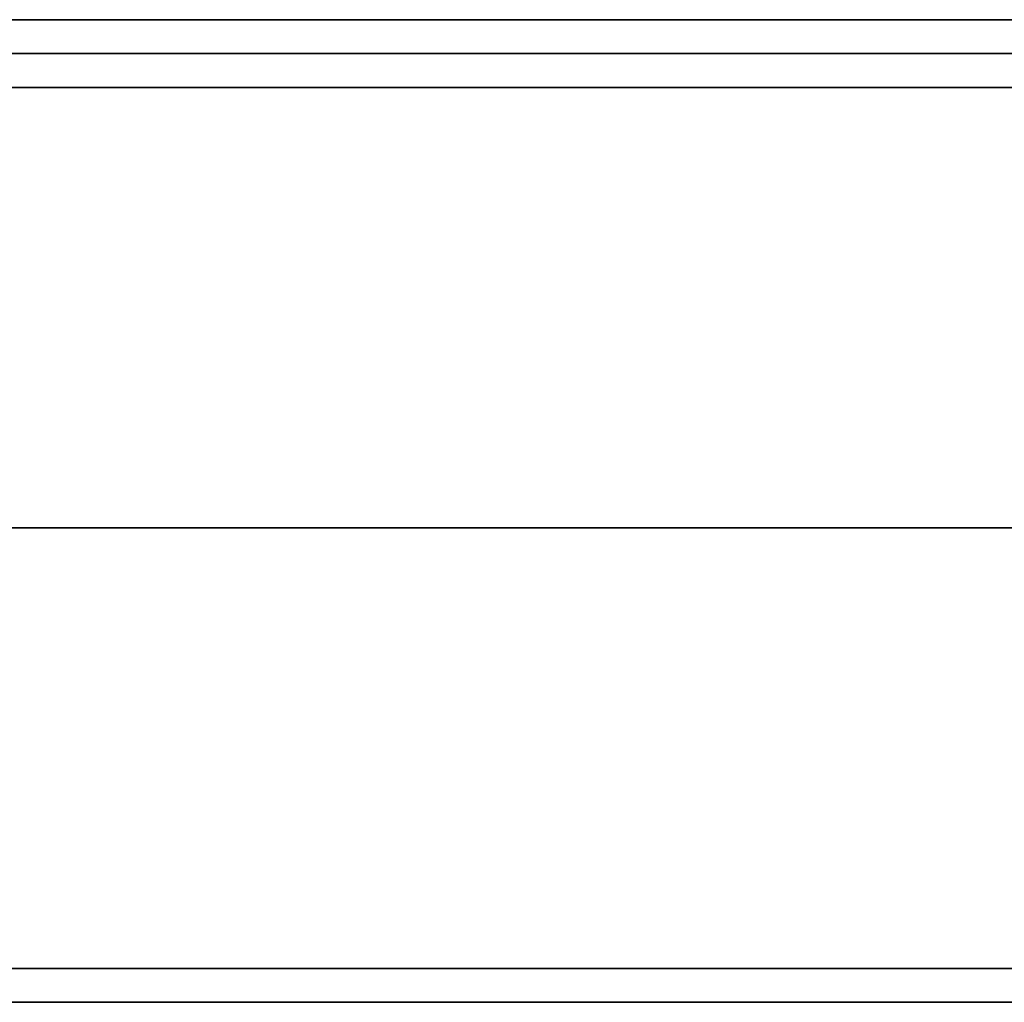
# Model space of a CAD drawing. Header units: millimetres. Extents: x -429 to 422, y -262 to 259.
# Tile 1027 of 1056: x 353 to 368, y 196 to 210. Entities that reach past the tile are written whole.
import ezdxf

# ---------------------------------------------------------------- set-up
doc = ezdxf.new("R2010")
doc.units = ezdxf.units.MM
doc.layers.add('Default', color=7, linetype='Continuous', true_color=0x000000)

msp = doc.modelspace()

# ---------------------------------------------------------------- linework, layer by layer
at = {"layer": 'Default'}
for p, q in [((-427.127, 210.065, 1342.822), (420.873, 210.065, 1342.822)), ((420.873, 210.065, 772.822), (-427.127, 210.065, 772.822)), ((420.873, 210.065, 1057.822), (-427.127, 210.065, 1057.822))]:
    msp.add_line(p, q, dxfattribs=at)
for points in [[(-427.127, 209.565, 1343.322), (-3.127, 209.565, 1343.322), (420.873, 209.565, 1343.322)], [(420.873, 209.565, 772.322), (-3.127, 209.565, 772.322), (-427.127, 209.565, 772.322)], [(-427.127, 209.065, 1343.822), (-3.127, 209.065, 1343.822), (420.873, 209.065, 1343.822)], [(420.873, 209.065, 771.822), (-3.127, 209.065, 771.822), (-427.127, 209.065, 771.822)], [(-427.127, 202.565, 1343.822), (-3.127, 202.565, 1343.822), (420.873, 202.565, 1343.822)], [(420.873, 202.565, 771.822), (-3.127, 202.565, 771.822), (-427.127, 202.565, 771.822)], [(-427.127, 196.065, 1343.822), (-3.127, 196.065, 1343.822), (420.873, 196.065, 1343.822)], [(420.873, 196.065, 771.822), (-3.127, 196.065, 771.822), (-427.127, 196.065, 771.822)], [(-427.127, 195.565, 1343.322), (-3.127, 195.565, 1343.322), (420.873, 195.565, 1343.322)], [(420.873, 195.565, 772.322), (-3.127, 195.565, 772.322), (-427.127, 195.565, 772.322)]]:
    msp.add_open_spline(points, degree=2, dxfattribs=at)

doc.saveas('drawing.dxf')
